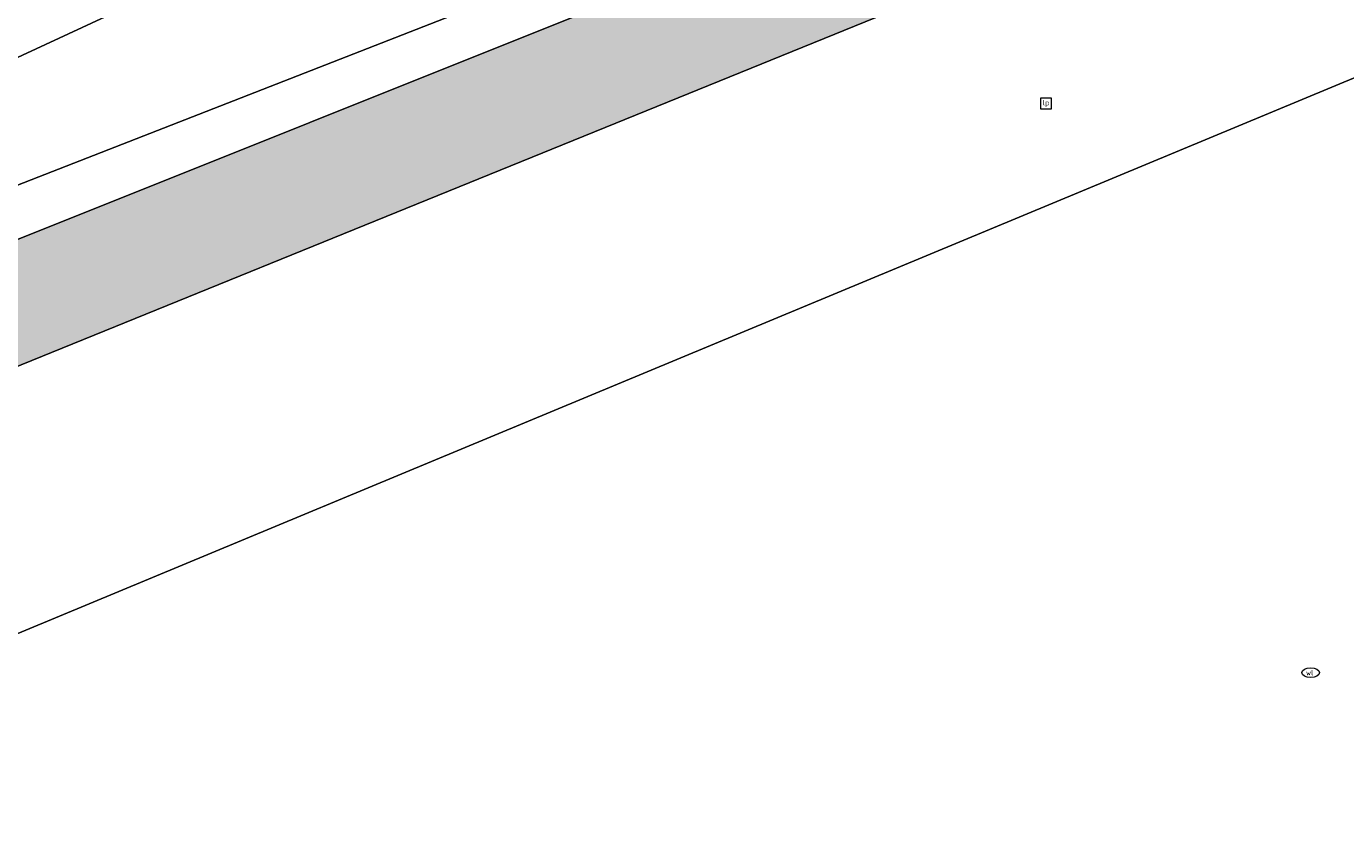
# Model space of a CAD drawing. Header units: metres. Extents: x 125349 to 128236, y 501602 to 503797.
# Tile 586 of 656: x 127288 to 127324, y 502996 to 503019. Entities that reach past the tile are written whole.
import ezdxf
from ezdxf.enums import TextEntityAlignment as Align

# ---------------------------------------------------------------- set-up
doc = ezdxf.new("R2010")
doc.units = ezdxf.units.M
doc.layers.get('0').update_dxf_attribs({"linetype": 'CONTINUOUS'})
for name, color, linetype, lineweight in [('B-WE-GR-BEPLANTING_CULTUUR_BOSPLANTSOEN-GV', 90, 'CONTINUOUS', 18), ('B-WE-GR-GRAS-GV', 60, 'CONTINUOUS', 13), ('B-WE-GR-RIET-GV', 120, 'CONTINUOUS', 13), ('B-WE-IE-MEUBILAIR-S', 7, 'CONTINUOUS', 18), ('B-WE-OG-TERREIN_ERF-GV', 7, 'CONTINUOUS', 18), ('B-WE-OG-TERREIN_OEVER-GV', 7, 'CONTINUOUS', 18), ('B-WE-OG-WATER-GV', 130, 'CONTINUOUS', 18)]:
    doc.layers.add(name, color=color, linetype=linetype, lineweight=lineweight)
doc.layers.add('B-WE-OG-WATER-V', color=7, linetype='CONTINUOUS', lineweight=18, true_color=0xbee8ff)
doc.styles.add('NLCS-ISO', font='NLCS-ISO.ttf')

# ---------------------------------------------------------------- blocks, each defined once
blk = doc.blocks.new('SIE-MEUBILAIR_BORD_LOCATIEPAAL-SO')
blk.add_lwpolyline([(-0.75, -0.75), (0.75, -0.75), (0.75, 0.75), (-0.75, 0.75)], close=True)
at = {"style": 'NLCS-ISO'}
blk.add_text('lp', height=0.75, dxfattribs=at).set_placement((0.01, 0.12), align=Align.MIDDLE_CENTER)
blk = doc.blocks.new('SIE-MEUBILAIR_PUT_WATERLEIDINGPUT-SO')
blk.add_ellipse((0, 0), major_axis=(1.25, 0), ratio=0.54)
at = {"style": 'NLCS-ISO'}
blk.add_text('wl', height=0.75, dxfattribs=at).set_placement((-0.14, 0), align=Align.MIDDLE_CENTER)

msp = doc.modelspace()

# ---------------------------------------------------------------- hatches: boundary and pattern name
at = {"layer": 'B-WE-OG-WATER-V'}
msp.add_hatch(color=256, dxfattribs=at).paths.add_polyline_path([(126925.692, 502862.179), (126926.725, 502862.599), (126929.444, 502863.705), (126998.342, 502891.735), (127000, 502892.411), (127068.237, 502920.434), (127146.516, 502952.024), (127196.733, 502973.001), (127260.705, 502998.784), (127260.857, 502998.82), (127261.013, 502998.828), (127261.168, 502998.808), (127261.317, 502998.761), (127261.455, 502998.687), (127261.567, 502998.585), (127261.661, 502998.466), (127261.733, 502998.333), (127261.782, 502998.19), (127261.807, 502998.041), (127261.945, 502997.108), (127262.153, 502995.7), (127264.042, 502982.918), (127274.544, 502911.835), (127274.907, 502909.378), (127282.182, 502860.137), (127282.031, 502858.976), (127281.742, 502858.155), (127281.334, 502857.386), (127268.035, 502838.479), (127192.199, 502827.152), (127174.64, 502824.496), (127100.104, 502813.864), (127099.193, 502813.92), (127098.304, 502814.128), (127097.618, 502814.416), (127096.987, 502814.81), (127096.427, 502815.299), (127095.952, 502815.872), (127095.582, 502816.467), (127095.305, 502817.11), (127095.127, 502817.788), (127095.052, 502818.484), (127085.615, 502879.411), (127084.34, 502879.16), (127094.277, 502813.207), (127094.502, 502811.717), (127096.103, 502811.268), (127132.621, 502816.48), (127179.344, 502823.246), (127230.768, 502830.464), (127268.638, 502836.128), (127269.888, 502836.64), (127270.897, 502837.476), (127280.482, 502851.498), (127284.384, 502857.206), (127284.591, 502857.745), (127284.735, 502858.304), (127284.823, 502858.953), (127284.833, 502859.607), (127284.584, 502861.398), (127283.981, 502865.851), (127266.618, 502983.933), (127264.357, 502999.307), (127264.347, 502999.447), (127264.363, 502999.639), (127264.412, 502999.825), (127264.492, 503000), (127264.602, 503000.168), (127264.738, 503000.316), (127264.896, 503000.44), (127265.072, 503000.536), (127265.86, 503000.856), (127270.744, 503002.841), (127363.988, 503040.735), (127500, 503096.01), (127557.609, 503119.4), (127566.001, 503122.807), (127564.637, 503126.313), (127556.879, 503123.274), (127513.142, 503105.462), (127471.191, 503088.149), (127356.647, 503040.877), (127237.227, 502993.046), (127157.527, 502959.981), (127056.473, 502918.71), (126986.353, 502890.514), (126953.022, 502877.282), (126938.276, 502870.698), (126816.16, 502822.047), (126799.469, 502814.983), (126798.43, 502814.189), (126797.678, 502813.119), (126797.298, 502811.964), (126794.069, 502810.633), (126794.114, 502810.547), (126794.255, 502810.364), (126794.427, 502810.209), (126794.623, 502810.087), (126794.838, 502810.003), (126795.065, 502809.958), (126801.742, 502812.259), (126815.875, 502817.472), (126882.56, 502844.385), (126887.864, 502846.257), (126892.686, 502848.457), (126899.347, 502851.123), (126904.204, 502852.841), (126910.749, 502855.949), (126912.045, 502856.396), (126920.665, 502860.142), (126923.134, 502861.019), (126923.894, 502860.754), (126924.227, 502860.545), (126924.713, 502859.369), (126926.414, 502855.193), (126931.221, 502843.57), (126935.053, 502834.355), (126938.599, 502825.858), (126938.915, 502825.79), (126939.468, 502825.67), (126940.871, 502825.979), (126940.481, 502826.935), (126939.727, 502828.784)])

# ---------------------------------------------------------------- linework, layer by layer
at = {"layer": 'B-WE-GR-BEPLANTING_CULTUUR_BOSPLANTSOEN-GV', "flags": 128}
msp.add_lwpolyline([(127363.988, 503040.735), (127270.744, 503002.841), (127265.86, 503000.856), (127265.987, 503000), (127285.717, 502866.013), (127290.551, 502866.253), (127292.683, 502866.359), (127292.719, 502866.483), (127275.321, 502979.833), (127272.906, 502994.823), (127272.73, 502996.041), (127364.849, 503034.346), (127365.263, 503034.518)], close=True, dxfattribs=at)
at = {"layer": 'B-WE-GR-GRAS-GV', "flags": 128}
msp.add_lwpolyline([(127275.95, 503012.931), (127292.548, 503020.639), (127300.178, 503023.847), (127306.946, 503026.495), (127331.313, 503036.295), (127333.287, 503036.945), (127334.384, 503037.134), (127336.42, 503037.668), (127338.388, 503038.366), (127341.814, 503039.742), (127347.887, 503042.813), (127388.723, 503059.534), (127392.902, 503060.989), (127396.032, 503061.885), (127434.908, 503078.129)], dxfattribs=at)
at = {"layer": 'B-WE-GR-RIET-GV', "flags": 128}
for points in [[(127434.908, 503078.129), (127396.032, 503061.885), (127392.902, 503060.989), (127388.723, 503059.534), (127347.887, 503042.813), (127341.814, 503039.742), (127338.388, 503038.366), (127336.42, 503037.668), (127334.384, 503037.134), (127333.287, 503036.945), (127331.313, 503036.295), (127306.946, 503026.495), (127300.178, 503023.847), (127292.548, 503020.639), (127275.95, 503012.931)], [(127019.363, 502905.527), (127042.308, 502914.711), (127062.774, 502923.457), (127091.6, 502934.738), (127113.822, 502943.654), (127143.268, 502956.327), (127162.506, 502963.85), (127184.664, 502972.993), (127230.889, 502991.742), (127272.163, 503008.715), (127302.536, 503020.579), (127334.089, 503033.137), (127412.186, 503065.268)]]:
    msp.add_lwpolyline(points, dxfattribs=at)
at = {"layer": 'B-WE-OG-TERREIN_ERF-GV', "flags": 128}
msp.add_lwpolyline([(127348.354, 502946.79), (127375.12, 502986.442), (127368.682, 503017.841), (127368.701, 503017.845), (127368.44, 503019.125), (127368.419, 503019.121), (127368.357, 503019.426), (127368.377, 503019.43), (127368.122, 503020.677), (127368.101, 503020.673), (127365.263, 503034.518), (127364.849, 503034.346), (127272.73, 502996.041), (127272.906, 502994.823), (127275.321, 502979.833), (127292.719, 502866.483), (127292.683, 502866.359)], dxfattribs=at)
at = {"layer": 'B-WE-OG-TERREIN_OEVER-GV', "flags": 128}
for points in [[(126986.353, 502890.514), (127056.473, 502918.71), (127157.527, 502959.981), (127237.227, 502993.046), (127356.647, 503040.877), (127471.191, 503088.149)], [(127412.186, 503065.268), (127334.089, 503033.137), (127302.536, 503020.579), (127272.163, 503008.715), (127230.889, 502991.742), (127184.664, 502972.993), (127162.506, 502963.85), (127143.268, 502956.327), (127113.822, 502943.654), (127091.6, 502934.738), (127062.774, 502923.457), (127042.308, 502914.711), (127019.363, 502905.527)]]:
    msp.add_lwpolyline(points, dxfattribs=at)
at = {"layer": 'B-WE-OG-WATER-GV', "flags": 128}
for points in [[(127270.744, 503002.841), (127363.988, 503040.735), (127500, 503096.01)], [(127471.191, 503088.149), (127356.647, 503040.877), (127237.227, 502993.046), (127157.527, 502959.981), (127056.473, 502918.71), (126986.353, 502890.514)]]:
    msp.add_lwpolyline(points, dxfattribs=at)

# ---------------------------------------------------------------- block references
at = {"layer": 'B-WE-IE-MEUBILAIR-S', "xscale": 0.2, "yscale": 0.2, "zscale": 0.2}
for name, p in [('SIE-MEUBILAIR_BORD_LOCATIEPAAL-SO', (127316.007, 503016.89)), ('SIE-MEUBILAIR_PUT_WATERLEIDINGPUT-SO', (127323.402, 503000.992))]:
    msp.add_blockref(name, p, dxfattribs=at)

doc.saveas('drawing.dxf')
